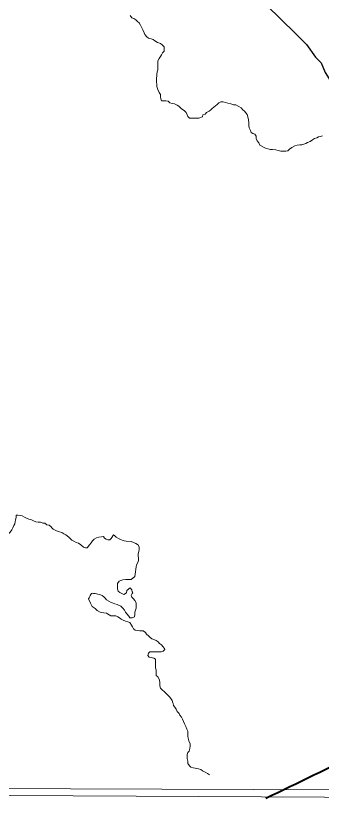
# Model space of a CAD drawing. Extents: x -1643653 to 4543381, y 1624270 to 13878484.
# Drawn here: x 614885 to 616478, y 8898641 to 8902830 of the extents above; entities that cross this region are included whole.
import ezdxf

# ---------------------------------------------------------------- set-up
doc = ezdxf.new("R2010")
doc.units = 0
doc.header["$LTSCALE"] = 200
doc.layers.add('1', color=7, linetype='Continuous', lineweight=13)
doc.layers.add('6', color=7, linetype='Continuous', lineweight=13)

msp = doc.modelspace()

# ---------------------------------------------------------------- linework, layer by layer
at = {"layer": '1', "lineweight": 25}
msp.add_spline([(814781, 9009175.5), (814787.2, 9009173.4), (814796.9, 9009173.4), (814799.4, 9009172.4), (814805.1, 9009174.5), (814805.6, 9009176.5), (814811.7, 9009179.5), (814811.7, 9009179.5), (814801.5, 9009181), (814790.7, 9009181.5), (814784.1, 9009183.1), (814777.4, 9009185.1), (814778.4, 9009175.5)], degree=3, dxfattribs=at)
at = {"layer": '6'}
msp.add_lwpolyline([(618535.2, 8909853.3), (607574.3, 8909890.7), (607543.3, 8898835.3), (618504.2, 8898795.8)], close=True, dxfattribs=at)
at = {"layer": '6', "lineweight": 25}
msp.add_lwpolyline([(616044.3, 8903031.2), (616338.7, 8902741.3), (616398.6, 8902682.1), (616445.2, 8902616.8), (616473.6, 8902587.2), (616494.9, 8902537.3), (616516.1, 8902503.6), (616535.3, 8902462.8), (616575.3, 8902420.1)], dxfattribs=at)
at = {"layer": '6'}
for points in [[(615478.8, 8902833.7), (615487.8, 8902821.5), (615499, 8902817.3), (615509.1, 8902810.1), (615517.2, 8902801.9), (615525.3, 8902794.7), (615533.3, 8902782.5), (615540.4, 8902768.2), (615544.4, 8902757.9), (615552.4, 8902743.6), (615556.4, 8902733.4), (615565.5, 8902722.2), (615575.6, 8902715), (615587.8, 8902710.8), (615598.9, 8902707.7), (615607, 8902701.5), (615622.2, 8902693.3), (615636.4, 8902687.1), (615645.5, 8902679.9), (615656.7, 8902670.7), (615656.6, 8902659.5), (615655.5, 8902647.2), (615647.3, 8902638.1), (615643.2, 8902629), (615637, 8902619.9), (615629.8, 8902609.7), (615623.6, 8902596.5), (615623.5, 8902585.3), (615623.4, 8902570), (615623.3, 8902559.8), (615623.3, 8902549.7), (615620.2, 8902539.5), (615618.1, 8902528.3), (615618, 8902518.1), (615615.9, 8902507.9), (615615.8, 8902497.8), (615616.7, 8902486.5), (615617.7, 8902476.3), (615618.6, 8902464.1), (615623.6, 8902448.8), (615629.6, 8902432.5), (615636.6, 8902422.2), (615637.6, 8902409), (615638.5, 8902398.8), (615642.5, 8902389.6), (615653.7, 8902388.5), (615665.9, 8902388.4), (615677.1, 8902387.3), (615686.2, 8902378.1), (615698.4, 8902375), (615710.6, 8902372.9), (615723.7, 8902365.7), (615732.8, 8902360.5), (615746, 8902348.2), (615760.2, 8902337.9), (615771.3, 8902327.7), (615775.3, 8902316.4), (615779.3, 8902307.3), (615788.4, 8902299.1), (615800.6, 8902299), (615811.8, 8902298.9), (615825, 8902298.8), (615837.2, 8902298.8)], [(615837.2, 8902298.8), (615856, 8902306.1), (615858.1, 8902316.3), (615869.3, 8902320.3), (615877.5, 8902327.4), (615890.8, 8902334.4), (615898.9, 8902341.5), (615906.1, 8902348.6), (615915.3, 8902356.7), (615923.5, 8902362.8), (615931.7, 8902369.8), (615941.9, 8902377.9), (615952.1, 8902384), (615964.3, 8902383.9), (615976.5, 8902380.8), (615988.7, 8902377.6)], [(615988.7, 8902377.6), (616003.4, 8902372.8), (616017.6, 8902368.7), (616029.8, 8902368.6), (616046, 8902359.3), (616057.2, 8902352.1), (616066.2, 8902342.9), (616075.3, 8902334.7), (616081.4, 8902326.5), (616088.5, 8902317.3), (616092.4, 8902305), (616095.4, 8902289.7), (616097.3, 8902274.4), (616098.2, 8902260.2), (616099.2, 8902247.9), (616105.2, 8902234.7), (616109.2, 8902224.4), (616118.3, 8902218.3), (616128.4, 8902215.2), (616135.5, 8902205.9), (616135.4, 8902192.7), (616141.4, 8902181.5), (616149.5, 8902170.2), (616155.5, 8902157.9), (616184.9, 8902142.5), (616196.1, 8902138.3), (616210.3, 8902135.2), (616221.5, 8902135.1), (616237.7, 8902134), (616250.9, 8902130.8), (616264.2, 8902127.7), (616274.3, 8902127.6), (616289.6, 8902127.5), (616300.8, 8902129.5), (616309, 8902137.6), (616321.2, 8902146.7), (616336.6, 8902154.7), (616349.8, 8902158.7), (616363, 8902159.7), (616373.2, 8902160.6), (616383.4, 8902162.6), (616393.6, 8902166.6), (616402.8, 8902172.7), (616416.1, 8902177.7), (616429.3, 8902185.7), (616439.6, 8902192.8), (616450.8, 8902196.8), (616460, 8902200.8), (616470.2, 8902203.8), (616480.3, 8902206.8)], [(614885.7, 8900232.8), (614885.7, 8900230.9), (614884.6, 8900220.8), (614882.5, 8900208.6), (614880.4, 8900197.4), (614878.3, 8900187.2), (614874.1, 8900178.1), (614867.9, 8900165.9), (614862.8, 8900156.8), (614854.6, 8900144.6), (614847.4, 8900137.5), (614839.2, 8900130.4), (614831, 8900123.3), (614819.8, 8900119.3), (614814.8, 8900130.6), (614807.7, 8900137.8), (614794.5, 8900138.8), (614787.3, 8900127.7), (614783.2, 8900116.5), (614772, 8900112.5), (614762.4, 8900110.6), (614761.4, 8900112.2)], [(614976, 8900202.9), (614965.9, 8900209.1), (614951.7, 8900212.2), (614938.5, 8900217.4), (614929.4, 8900222.5), (614916.2, 8900229.7), (614906, 8900230.8), (614893.8, 8900232.9), (614885.7, 8900233), (614885.7, 8900232.8)], [(615392.8, 8900130.4), (615380.6, 8900110.6), (615373.5, 8900103.5), (615363.3, 8900103.6), (615354.2, 8900107.7), (615345.1, 8900112.9), (615340, 8900122.1), (615329.8, 8900120.1), (615316.6, 8900118.1), (615304.4, 8900114.1), (615291.1, 8900108.1), (615283.9, 8900099), (615276.7, 8900087.8), (615267.5, 8900078.7), (615254.8, 8900063.1), (615246.8, 8900062.3), (615235.7, 8900065.5), (615222.8, 8900078), (615209.6, 8900086.2), (615198.4, 8900090.4), (615185.3, 8900097.6), (615176.1, 8900101.7), (615166, 8900110.9), (615159, 8900118.1), (615143.8, 8900130.4), (615133.7, 8900135.6), (615123.5, 8900141.8), (615110.3, 8900145.6), (615095.2, 8900150.4), (615078.5, 8900159.2), (615071.3, 8900166.3), (615068.1, 8900172.7), (615057.7, 8900179.9), (615045.5, 8900183), (615034.4, 8900190.2), (615024.2, 8900191.3), (615012, 8900195.4), (614999.8, 8900196.5), (614988.7, 8900197.6), (614976, 8900202.9)], [(615484.3, 8899897.5), (615503.3, 8899913.7), (615505.4, 8899925.9), (615506.5, 8899937.1), (615508.6, 8899951.4), (615509.7, 8899963.6), (615512.8, 8899974.8), (615519, 8899985.9), (615523.2, 8899997.1), (615523.2, 8900009.4), (615520.3, 8900020.6), (615521.4, 8900031.8), (615524.5, 8900043), (615525.6, 8900053.2), (615526.7, 8900067.4), (615519.9, 8900079.1), (615518.3, 8900080.7), (615508.8, 8900085.4), (615484.9, 8900095), (615458.8, 8900097.4), (615447.6, 8900098.5), (615437.4, 8900102.6), (615428.3, 8900106.8), (615418.2, 8900111.9), (615407, 8900118.1), (615398.9, 8900125.3), (615392.8, 8900130.4)], [(615492.5, 8899827.7), (615489, 8899834.3), (615488, 8899844.5), (615480, 8899854.7), (615471.8, 8899848.7), (615462.6, 8899840.6), (615459.4, 8899828.4), (615446.2, 8899820.3), (615435, 8899824.4), (615424.9, 8899830.6), (615416.8, 8899837.8), (615412.8, 8899850.1), (615412.9, 8899864.3), (615414, 8899877.5), (615422.2, 8899888.7), (615431.4, 8899892.7), (615441.6, 8899895.7), (615456.9, 8899897.6), (615471.1, 8899897.6), (615484.3, 8899897.5)], [(615262.7, 8899797.4), (615265.3, 8899802.4), (615269, 8899808.5), (615271.6, 8899814), (615274.2, 8899819.1), (615278.4, 8899824.1), (615281.2, 8899827)], [(615281.2, 8899827), (615287.5, 8899825.4), (615297.7, 8899824.3), (615310.9, 8899821.2), (615324.1, 8899818), (615333.2, 8899813.9), (615341.3, 8899807.7), (615348.4, 8899800.6), (615356.5, 8899791.3), (615368.6, 8899785.2), (615379.7, 8899777.9), (615389.9, 8899774.8), (615400, 8899771.7), (615412.2, 8899767.6), (615430.5, 8899758.3), (615440.6, 8899748), (615449.6, 8899738.8), (615455.7, 8899728.6), (615462.7, 8899718.3), (615471.8, 8899707.1), (615477.8, 8899698.9), (615489, 8899698.8), (615502.3, 8899703.8), (615503.4, 8899715), (615503.5, 8899728.3), (615507.6, 8899737.4), (615510.7, 8899748.6), (615510.8, 8899764.9), (615509.9, 8899776.1), (615503.9, 8899788.4), (615496.8, 8899797.6), (615487.8, 8899805.8), (615483.7, 8899815), (615488.9, 8899824.1), (615492.5, 8899827.7)], [(615659.2, 8899534.8), (615657.8, 8899538.6), (615649.8, 8899549.8), (615642.7, 8899557), (615632.6, 8899565.2), (615624.5, 8899573.4), (615615.4, 8899580.6), (615603.2, 8899584.8), (615592.1, 8899588.9), (615581, 8899598.2), (615573.9, 8899605.3), (615564.8, 8899613.5), (615559.8, 8899622.7), (615546.6, 8899629.9), (615530.3, 8899631.1), (615519.2, 8899632.2), (615505.9, 8899633.3), (615496.8, 8899641.5), (615490.8, 8899650.7), (615486.8, 8899659.9), (615476.7, 8899673.2), (615466.6, 8899678.3), (615454.4, 8899681.4), (615443.2, 8899685.6), (615433.1, 8899690.8), (615424, 8899697.9), (615414.9, 8899703.1), (615403.8, 8899708.2), (615390.5, 8899709.3), (615378.3, 8899709.4), (615369.2, 8899714.6), (615361.3, 8899719.8), (615355.4, 8899722), (615342.5, 8899725.2), (615332.2, 8899726.9), (615322.6, 8899727.9), (615307.5, 8899736.6), (615297.8, 8899746.3), (615281.1, 8899757.1), (615273, 8899773.8), (615262.7, 8899797.4)], [(615701.6, 8899256.2), (615697.6, 8899268.4), (615691.6, 8899278.7), (615684.5, 8899286.9), (615673.4, 8899297.1), (615666.3, 8899305.3), (615658.3, 8899313.5), (615645.1, 8899322.8), (615637.1, 8899333), (615633.1, 8899345.2), (615633.2, 8899360.5), (615632.3, 8899374.8), (615623.2, 8899391.1), (615614.1, 8899398.3), (615614.2, 8899413.6), (615614.3, 8899424.8), (615611.4, 8899439.1), (615611.5, 8899453.3), (615611.6, 8899467.6), (615611.7, 8899483.9), (615602.6, 8899488), (615588.3, 8899492.2), (615578.2, 8899493.3), (615571.1, 8899502.5), (615574.3, 8899514.7), (615582.5, 8899521.8), (615593.6, 8899521.7), (615608.9, 8899521.6), (615620.1, 8899521.5), (615631.3, 8899521.4), (615641.4, 8899521.4), (615651.6, 8899524.4), (615658.8, 8899532.5), (615659.3, 8899533.4), (615659.2, 8899534.8)], [(615893.2, 8898881.2), (615882.1, 8898888.4), (615869.9, 8898894.6), (615856.7, 8898901.8), (615847.6, 8898909), (615834.4, 8898912.2), (615817.2, 8898916.3), (615807, 8898917.4), (615795.8, 8898920.5), (615787.8, 8898927.7), (615779.7, 8898940), (615778.8, 8898952.2), (615775.8, 8898965.5), (615775.9, 8898975.7), (615776, 8898986.9), (615780.1, 8898997), (615787.3, 8899005.1), (615790.4, 8899018.3), (615791.6, 8899032.6), (615791.6, 8899042.8), (615785.6, 8899058.1), (615780.6, 8899071.4), (615779.7, 8899082.6), (615779.8, 8899095.8), (615779.9, 8899108), (615774.9, 8899119.3), (615768.9, 8899132.6), (615762.9, 8899145.8), (615757.9, 8899158.1), (615751.8, 8899171.4), (615745.8, 8899180.6), (615738.8, 8899191.8), (615734.8, 8899201), (615724.7, 8899211.2), (615719.7, 8899223.5), (615712.6, 8899233.7), (615704.6, 8899242.9), (615702.4, 8899252.9), (615701.6, 8899256.2)], [(574695.3, 8898953.2), (596544.3, 8898870.4), (626625.7, 8898710.8)]]:
    msp.add_lwpolyline(points, dxfattribs=at)
at = {"layer": '6', "lineweight": 40}
msp.add_spline([(616186.7, 8898760.2), (616684.4, 8899006.3), (616785.1, 8899051), (616869, 8899062.2), (616986.5, 8899062.2), (617081.5, 8899090.2), (617148.7, 8899157.3), (617221.3, 8899297.1), (617254.9, 8899358.6), (617305.2, 8899392.2), (617389.1, 8899526.4), (617529, 8899738.9), (617601.7, 8899834), (617685.6, 8899990.6), (617752.7, 8900091.3), (617853.4, 8900164), (618004.4, 8900197.6), (618194.5, 8900231.1), (618356.7, 8900225.5), (618479.8, 8900219.9), (618614, 8900152.8), (618703.5, 8900119.2), (618748.2, 8900113.7), (618832.1, 8900175.2), (618910.4, 8900231.1), (618977.5, 8900225.5), (619067, 8900203.2), (619100.6, 8900214.3), (619117.4, 8900253.5), (619106.2, 8900320.6), (619117.4, 8900421.3), (619106.2, 8900516.3), (619078.2, 8900566.7), (619095, 8900611.4), (619145.3, 8900723.3), (619229.2, 8900868.7), (619307.5, 8900958.2), (619380.2, 8901019.7), (619512.8, 8901031.2), (619643.1, 8901014.1), (619824.8, 8900993.8)], degree=3, dxfattribs=at)

doc.saveas('drawing.dxf')
